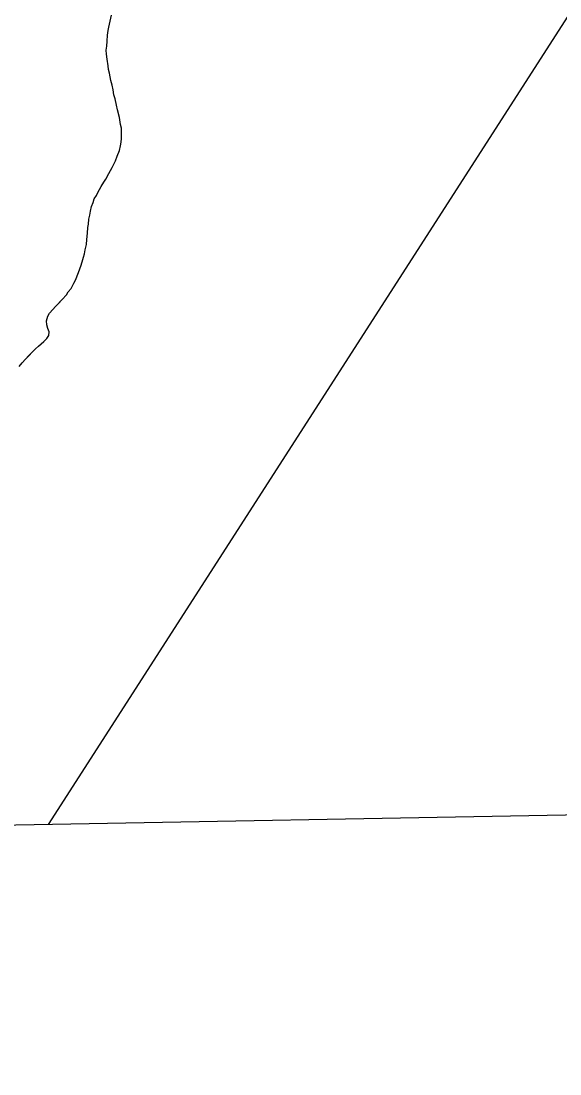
# Model space of a CAD drawing. Extents: x 3925854 to 3964121, y 224593 to 250589.
# Drawn here: x 3942579 to 3943070, y 230028 to 230987 of the extents above; entities that cross this region are included whole.
import ezdxf

# ---------------------------------------------------------------- set-up
doc = ezdxf.new("R2010")
doc.units = 0
for name, color, linetype in [('V-GRID-FRAM', 7, 'Continuous'), ('V-TOPO-SHOR', 7, 'Continuous'), ('V-UTIL-LINE', 7, 'Continuous'), ('V-WETL-SWMP', 7, 'Continuous')]:
    doc.layers.add(name, color=color, linetype=linetype)

msp = doc.modelspace()

# ---------------------------------------------------------------- linework, layer by layer
at = {"layer": 'V-GRID-FRAM'}
msp.add_lwpolyline([(3929791.517, 248207.597), (3961703.892, 248787.859), (3962042.387, 230608.264), (3930114.146, 230027.713), (3929791.517, 248207.597)], dxfattribs=at)
at = {"layer": 'V-TOPO-SHOR'}
for points in [[(3942612.725, 230729.508), (3942616.184, 230733.038), (3942619.986, 230737.272), (3942621.706, 230740.083), (3942624.471, 230743.258), (3942626.871, 230747.827), (3942628.239, 230750.637), (3942630.965, 230757.653), (3942633.345, 230764.319), (3942634.36, 230767.475), (3942635.716, 230771.682), (3942636.384, 230774.836), (3942637.047, 230778.338), (3942638.395, 230783.245), (3942638.698, 230787.792), (3942639.341, 230793.391), (3942639.638, 230798.638), (3942640.306, 230801.79), (3942640.609, 230806.336), (3942641.272, 230809.838), (3942641.932, 230813.689), (3942642.937, 230817.893), (3942644.299, 230821.403), (3942645.313, 230824.907), (3942647.382, 230827.726), (3942648.752, 230830.535), (3942651.84, 230836.159), (3942654.249, 230840.028), (3942655.967, 230842.842), (3942658.713, 230847.763), (3942661.802, 230853.387), (3942664.888, 230859.361), (3942666.244, 230863.568), (3942668.288, 230868.833), (3942669.293, 230873.035), (3942669.957, 230876.538), (3942670.274, 230879.687), (3942670.225, 230884.58), (3942670.18, 230889.123), (3942669.445, 230892.61), (3942668.333, 230898.891), (3942666.514, 230905.863), (3942665.773, 230910.049), (3942664.315, 230915.978), (3942663.231, 230919.462), (3942662.486, 230923.998), (3942661.744, 230928.184), (3942660.651, 230932.716), (3942659.919, 230935.856), (3942659.184, 230939.344), (3942658.453, 230942.481), (3942658.068, 230945.973), (3942657.31, 230951.906), (3942656.565, 230956.444), (3942656.178, 230960.284), (3942656.839, 230963.786), (3942657.144, 230968.333), (3942657.437, 230973.928), (3942658.093, 230978.131), (3942658.76, 230981.283), (3942659.756, 230986.536), (3942661.097, 230992.141)], [(3942576.955, 230672.174), (3942579.72, 230675.346), (3942582.829, 230678.875), (3942585.942, 230682.051), (3942588.364, 230684.521), (3942591.823, 230688.052), (3942594.594, 230690.528), (3942597.019, 230692.65), (3942599.444, 230694.769), (3942602.213, 230697.596), (3942603.931, 230700.408), (3942604.249, 230703.557), (3942603.169, 230706.693), (3942602.084, 230710.176), (3942602.049, 230713.67), (3942603.057, 230717.877), (3942604.775, 230720.689), (3942607.54, 230723.863), (3942610.303, 230727.038), (3942612.725, 230729.508)]]:
    msp.add_lwpolyline(points, dxfattribs=at)
at = {"layer": 'V-UTIL-LINE'}
msp.add_lwpolyline([(3951084.343, 243921.319), (3947981.77, 238738.296), (3948844.302, 237642.921), (3949260.796, 236134.673), (3945931.135, 235655.081), (3945509.058, 234777.685), (3942603.575, 230254.808)], dxfattribs=at)
at = {"layer": 'V-WETL-SWMP'}
for p, q in [((3942658.76, 230981.282), (3942659.756, 230986.535)), ((3942659.756, 230986.535), (3942661.097, 230992.141)), ((3942657.437, 230973.929), (3942658.093, 230978.13)), ((3942658.093, 230978.13), (3942658.76, 230981.282)), ((3942656.84, 230963.786), (3942657.144, 230968.333)), ((3942657.144, 230968.333), (3942657.437, 230973.929)), ((3942656.177, 230960.284), (3942656.84, 230963.786)), ((3942656.565, 230956.444), (3942656.177, 230960.284)), ((3942657.31, 230951.907), (3942656.565, 230956.444)), ((3942658.069, 230945.973), (3942657.31, 230951.907)), ((3942658.454, 230942.482), (3942658.069, 230945.973)), ((3942659.185, 230939.343), (3942658.454, 230942.482)), ((3942659.919, 230935.856), (3942659.185, 230939.343)), ((3942660.65, 230932.717), (3942659.919, 230935.856)), ((3942661.744, 230928.185), (3942660.65, 230932.717)), ((3942662.486, 230923.998), (3942661.744, 230928.185)), ((3942663.231, 230919.461), (3942662.486, 230923.998)), ((3942664.315, 230915.977), (3942663.231, 230919.461)), ((3942665.773, 230910.05), (3942664.315, 230915.977)), ((3942666.514, 230905.863), (3942665.773, 230910.05)), ((3942668.332, 230898.891), (3942666.514, 230905.863)), ((3942669.444, 230892.611), (3942668.332, 230898.891)), ((3942670.179, 230889.123), (3942669.444, 230892.611)), ((3942670.274, 230879.687), (3942670.179, 230889.123)), ((3942668.287, 230868.832), (3942669.293, 230873.036)), ((3942669.293, 230873.036), (3942669.957, 230876.538)), ((3942669.957, 230876.538), (3942670.274, 230879.687)), ((3942664.888, 230859.36), (3942666.243, 230863.568)), ((3942666.243, 230863.568), (3942668.287, 230868.832)), ((3942658.714, 230847.763), (3942661.802, 230853.387)), ((3942661.802, 230853.387), (3942664.888, 230859.36)), ((3942654.248, 230840.028), (3942655.967, 230842.842)), ((3942655.967, 230842.842), (3942658.714, 230847.763)), ((3942648.752, 230830.536), (3942651.841, 230836.159)), ((3942651.841, 230836.159), (3942654.248, 230840.028)), ((3942644.3, 230821.403), (3942645.314, 230824.908)), ((3942645.314, 230824.908), (3942647.382, 230827.726)), ((3942647.382, 230827.726), (3942648.752, 230830.536)), ((3942641.272, 230809.838), (3942641.932, 230813.689)), ((3942641.932, 230813.689), (3942642.938, 230817.894)), ((3942642.938, 230817.894), (3942644.3, 230821.403)), ((3942640.305, 230801.789), (3942640.608, 230806.336)), ((3942640.608, 230806.336), (3942641.272, 230809.838)), ((3942639.341, 230793.391), (3942639.638, 230798.637)), ((3942639.638, 230798.637), (3942640.305, 230801.789)), ((3942638.395, 230783.245), (3942638.699, 230787.792)), ((3942638.699, 230787.792), (3942639.341, 230793.391)), ((3942635.716, 230771.683), (3942636.383, 230774.836)), ((3942636.383, 230774.836), (3942637.047, 230778.338)), ((3942637.047, 230778.338), (3942638.395, 230783.245)), ((3942633.344, 230764.319), (3942635.716, 230771.683)), ((3942628.24, 230750.636), (3942630.965, 230757.654)), ((3942630.965, 230757.654), (3942633.344, 230764.319)), ((3942624.47, 230743.258), (3942626.87, 230747.826)), ((3942626.87, 230747.826), (3942628.24, 230750.636)), ((3942616.184, 230733.038), (3942619.986, 230737.271)), ((3942619.986, 230737.271), (3942621.705, 230740.084)), ((3942621.705, 230740.084), (3942624.47, 230743.258)), ((3942604.775, 230720.689), (3942610.303, 230727.037)), ((3942610.303, 230727.037), (3942616.184, 230733.038)), ((3942602.05, 230713.671), (3942603.056, 230717.876)), ((3942603.056, 230717.876), (3942604.775, 230720.689)), ((3942602.085, 230710.176), (3942602.05, 230713.671)), ((3942603.169, 230706.692), (3942602.085, 230710.176)), ((3942599.445, 230694.77), (3942602.213, 230697.595)), ((3942602.213, 230697.595), (3942603.932, 230700.408)), ((3942604.249, 230703.557), (3942603.169, 230706.692)), ((3942603.932, 230700.408), (3942604.249, 230703.557)), ((3942582.829, 230678.874), (3942591.824, 230688.052)), ((3942591.824, 230688.052), (3942594.595, 230690.527)), ((3942594.595, 230690.527), (3942599.445, 230694.77)), ((3942579.719, 230675.347), (3942582.829, 230678.874)), ((3942576.955, 230672.173), (3942579.719, 230675.347))]:
    msp.add_line(p, q, dxfattribs=at)

doc.saveas('drawing.dxf')
